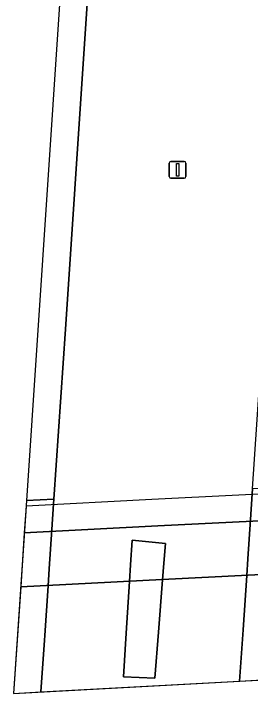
# Model space of a CAD drawing. Extents: x 161848 to 162726, y 385382 to 386521.
# Drawn here: x 161848.41 to 161862.51, y 385383.36 to 385423.86 of the extents above; entities that cross this region are included whole.
import ezdxf

# ---------------------------------------------------------------- set-up
doc = ezdxf.new("R2010")
doc.units = 0
for name, color, linetype in [('IMGEO_Berm_groen', 7, 'Continuous'), ('IMGEO_Dek', 7, 'Continuous'), ('IMGEO_Fietspad_gesloten', 7, 'Continuous'), ('IMGEO_Lichtmast', 7, 'Continuous'), ('IMGEO_Pijler', 7, 'Continuous'), ('IMGEO_Rijbaan_lokaal_gesloten', 7, 'Continuous'), ('IMGEO_Rijbaan_regionaal_gesloten', 7, 'Continuous'), ('IMGEO_Voetpad_gesloten', 7, 'Continuous')]:
    doc.layers.add(name, color=color, linetype=linetype)

msp = doc.modelspace()

# ---------------------------------------------------------------- linework, layer by layer
at = {"layer": 'IMGEO_Berm_groen'}
for points in [[(161850.04, 385383.453), (161861.874, 385384.098), (161862.08, 385387.158), (161862.297, 385390.387), (161862.363, 385391.376), (161862.52, 385393.716), (161862.624, 385395.254), (161862.644, 385395.551), (161869.28, 385494.353), (161879.601, 385646.755), (161879.855, 385650.506), (161886.734, 385752.082)], [(161874.574, 385750), (161867.677, 385647.213), (161867.651, 385646.82), (161861.953, 385561.433), (161857.837, 385500), (161855.913, 385471.284), (161851.499, 385405.07), (161850.815, 385394.94), (161850.796, 385394.661), (161850.693, 385393.125), (161850.535, 385390.787), (161850.467, 385389.779), (161850.266, 385386.806), (161850.248, 385386.532), (161850.04, 385383.453)]]:
    msp.add_lwpolyline(points, dxfattribs=at)
msp.add_lwpolyline([(161855.117, 385386.951), (161855.31, 385390.028), (161855.373, 385391.028), (161855.465, 385392.489), (161857.453, 385392.298), (161857.361, 385391.127), (161857.283, 385390.129), (161857.038, 385387.008), (161856.823, 385384.265), (161854.954, 385384.355)], close=True, dxfattribs=at)
at = {"layer": 'IMGEO_Dek'}
msp.add_lwpolyline([(161887.752, 385385.508), (161888.183, 385391.717), (161888.404, 385394.899), (161888.515, 385396.498), (161856.638, 385394.908), (161849.156, 385394.524), (161848.414, 385383.364)], close=True, dxfattribs=at)
at = {"layer": 'IMGEO_Fietspad_gesloten'}
msp.add_lwpolyline([(161848.836, 385389.717), (161857.252, 385390.146), (161883.265, 385391.462), (161888.183, 385391.717), (161888.404, 385394.899), (161887.156, 385394.837), (161886.497, 385394.804), (161856.994, 385393.345), (161849.05, 385392.931)], close=True, dxfattribs=at)
at = {"layer": 'IMGEO_Lichtmast'}
for p, q in [((161857.785, 385415.051), (161858.575, 385415.051)), ((161858.575, 385415.051), (161857.785, 385415.051)), ((161857.685, 385414.151), (161857.685, 385414.951)), ((161857.685, 385414.951), (161857.685, 385414.151)), ((161858.675, 385414.951), (161858.675, 385414.151)), ((161858.675, 385414.151), (161858.675, 385414.951)), ((161858.575, 385414.051), (161857.785, 385414.051)), ((161857.785, 385414.051), (161858.575, 385414.051))]:
    msp.add_line(p, q, dxfattribs=at)
msp.add_lwpolyline([(161858.105, 385414.926), (161858.255, 385414.926), (161858.255, 385414.176), (161858.105, 385414.176), (161858.105, 385414.926)], dxfattribs=at)
for centre, start, end in [((161857.785, 385414.951), 90, 180), ((161857.785, 385414.951), 90, 180), ((161858.575, 385414.951), 0, 90), ((161858.575, 385414.951), 360, 90), ((161857.785, 385414.151), 180, 270), ((161857.785, 385414.151), 180, 270), ((161858.575, 385414.151), 270, 0), ((161858.575, 385414.151), 270, 0)]:
    msp.add_arc(centre, 0.1, start, end, dxfattribs=at)
at = {"layer": 'IMGEO_Pijler'}
msp.add_lwpolyline([(161857.283, 385390.129), (161857.361, 385391.127), (161857.453, 385392.298), (161855.465, 385392.489), (161855.373, 385391.028), (161855.31, 385390.028), (161855.117, 385386.951), (161854.954, 385384.355), (161856.823, 385384.265), (161857.038, 385387.008)], close=True, dxfattribs=at)
at = {"layer": 'IMGEO_Rijbaan_lokaal_gesloten'}
msp.add_lwpolyline([(161887.752, 385385.508), (161888.183, 385391.717), (161883.265, 385391.462), (161857.252, 385390.146), (161848.836, 385389.717), (161848.414, 385383.364)], close=True, dxfattribs=at)
at = {"layer": 'IMGEO_Rijbaan_regionaal_gesloten'}
for points in [[(161849.178, 385394.855), (161850.815, 385394.94), (161851.499, 385405.07), (161855.913, 385471.284), (161857.837, 385500), (161861.953, 385561.433), (161867.651, 385646.82), (161867.677, 385647.213), (161865.968, 385647.294), (161861.764, 385584.094)], [(161861.874, 385384.098), (161865.253, 385384.282), (161866.06, 385395.668), (161862.644, 385395.551), (161862.624, 385395.254), (161862.52, 385393.716), (161862.363, 385391.376), (161862.297, 385390.387), (161862.08, 385387.158)]]:
    msp.add_lwpolyline(points, close=True, dxfattribs=at)
msp.add_lwpolyline([(161850.04, 385383.453), (161850.248, 385386.532), (161850.266, 385386.806), (161850.467, 385389.779), (161850.535, 385390.787), (161850.693, 385393.125), (161850.796, 385394.661), (161850.815, 385394.94), (161849.178, 385394.855), (161848.414, 385383.364), (161850.04, 385383.453)], dxfattribs=at)
at = {"layer": 'IMGEO_Voetpad_gesloten'}
msp.add_lwpolyline([(161849.05, 385392.931), (161856.994, 385393.345), (161886.497, 385394.804), (161887.156, 385394.837), (161888.404, 385394.899), (161888.515, 385396.498), (161856.638, 385394.908), (161849.156, 385394.524)], close=True, dxfattribs=at)

doc.saveas('drawing.dxf')
